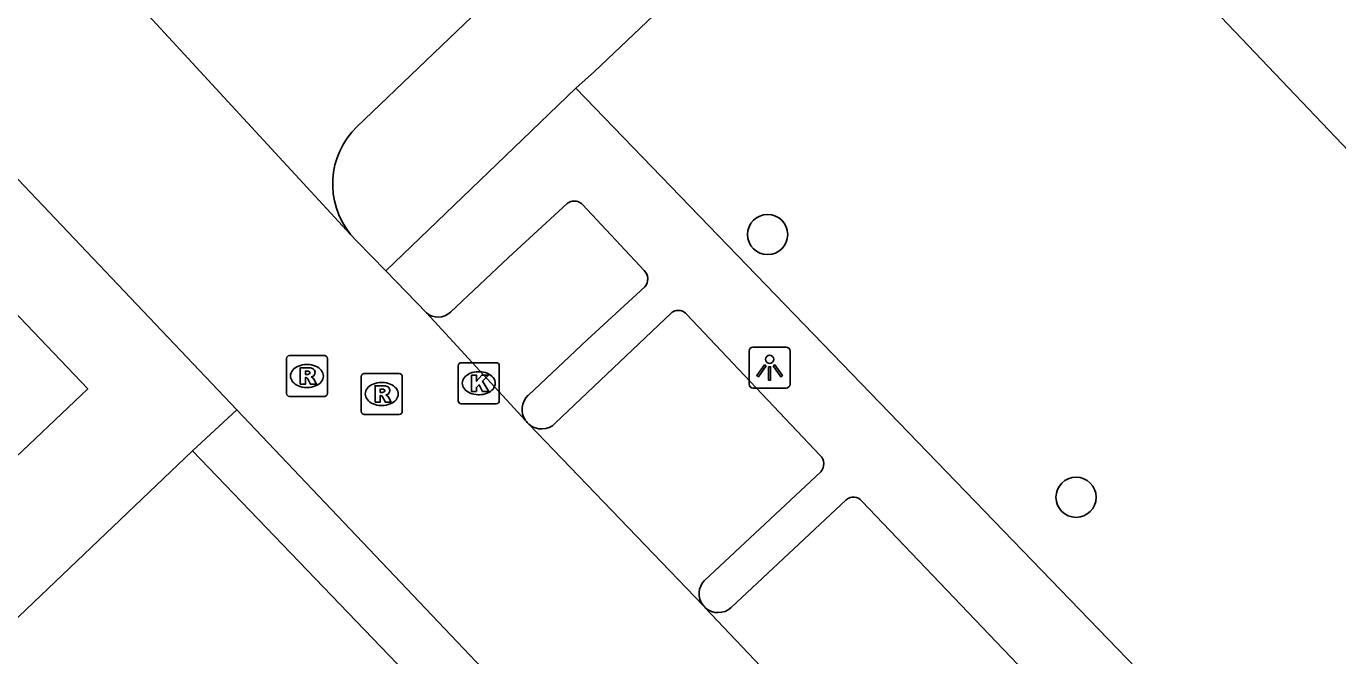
# Model space of a CAD drawing. Extents: x 162532 to 163264, y 381233 to 382042.
# Drawn here: x 163026.77 to 163058.72, y 381460.32 to 381475.64 of the extents above; entities that cross this region are included whole.
import ezdxf

# ---------------------------------------------------------------- set-up
doc = ezdxf.new("R2010")
doc.units = 0
for name, color, linetype in [('IMGEO_Boom', 7, 'Continuous'), ('IMGEO_Groenvoorziening', 7, 'Continuous'), ('IMGEO_Kolk', 7, 'Continuous'), ('IMGEO_Lichtpunt', 7, 'Continuous'), ('IMGEO_Muur', 7, 'Continuous'), ('IMGEO_Pand', 7, 'Continuous'), ('IMGEO_Parkeervlak_open', 7, 'Continuous'), ('IMGEO_Rijbaan_lokaal_open', 7, 'Continuous'), ('IMGEO_Rioolput', 7, 'Continuous'), ('IMGEO_Voetpad_open', 7, 'Continuous')]:
    doc.layers.add(name, color=color, linetype=linetype)

msp = doc.modelspace()

# ---------------------------------------------------------------- linework, layer by layer
at = {"layer": 'IMGEO_Boom'}
for centre in [(163044.832, 381470.574), (163052.345, 381464.176)]:
    msp.add_circle(centre, 0.489, dxfattribs=at)
at = {"layer": 'IMGEO_Groenvoorziening'}
msp.add_lwpolyline([(163076.039, 381437.018), (163040.156, 381474.136)], dxfattribs=at)
at = {"layer": 'IMGEO_Kolk'}
for p, q in [((163037.294, 381466.527), (163037.294, 381467.379)), ((163037.369, 381467.453), (163038.221, 381467.453)), ((163038.295, 381467.379), (163038.295, 381466.527)), ((163037.782, 381467.233), (163037.807, 381467.233)), ((163038.221, 381466.453), (163037.369, 381466.453)), ((163037.805, 381466.673), (163037.78, 381466.673))]:
    msp.add_line(p, q, dxfattribs=at)
for points in [[(163037.294, 381466.527), (163037.294, 381467.379)], [(163037.369, 381467.453), (163038.221, 381467.453)], [(163038.295, 381467.379), (163038.295, 381466.527)], [(163037.615, 381467.153), (163037.738, 381467.153), (163037.738, 381467.002), (163037.868, 381467.153), (163038.032, 381467.153), (163037.886, 381467.002), (163038.039, 381466.753), (163037.887, 381466.753), (163037.802, 381466.917), (163037.738, 381466.85), (163037.738, 381466.753), (163037.615, 381466.753), (163037.615, 381467.153)], [(163038.221, 381466.453), (163037.369, 381466.453)]]:
    msp.add_lwpolyline(points, dxfattribs=at)
for centre, start, end in [((163037.371, 381467.377), 91.552, 178.448), ((163037.371, 381467.377), 91.552, 178.448), ((163038.219, 381467.377), 1.552, 88.448), ((163038.219, 381467.377), 1.552, 88.448), ((163037.371, 381466.529), 181.552, 268.448), ((163037.371, 381466.529), 181.552, 268.448), ((163038.219, 381466.529), 271.552, 358.448), ((163038.219, 381466.529), 271.552, 358.448)]:
    msp.add_arc(centre, 0.0765, start, end, dxfattribs=at)
for centre, major_axis, ratio, start_param, end_param in [((163037.781, 381466.953), (-0.387, 0.002), 0.722429, 4.712389, 7.853982), ((163037.806, 381466.953), (-0.39, 0.002), 0.717154, 1.570796, 4.712389)]:
    msp.add_ellipse(centre, major_axis=major_axis, ratio=ratio, start_param=start_param, end_param=end_param, dxfattribs=at)
at = {"layer": 'IMGEO_Lichtpunt'}
for p, q in [((163044.381, 381467.737), (163044.381, 381466.93)), ((163044.381, 381467.737), (163044.381, 381466.93)), ((163045.283, 381467.832), (163044.475, 381467.832)), ((163045.283, 381467.832), (163044.475, 381467.832)), ((163045.377, 381466.93), (163045.377, 381467.737)), ((163045.377, 381466.93), (163045.377, 381467.737)), ((163044.475, 381466.836), (163045.283, 381466.836)), ((163044.475, 381466.836), (163045.283, 381466.836))]:
    msp.add_line(p, q, dxfattribs=at)
for points in [[(163044.755, 381467.401), (163044.794, 381467.373), (163044.606, 381467.111), (163044.568, 381467.138), (163044.755, 381467.401)], [(163044.857, 381467.353), (163044.904, 381467.353), (163044.904, 381467.031), (163044.857, 381467.031), (163044.857, 381467.353)], [(163044.967, 381467.373), (163045.005, 381467.4), (163045.192, 381467.138), (163045.153, 381467.11), (163044.967, 381467.373)]]:
    msp.add_lwpolyline(points, dxfattribs=at)
msp.add_circle((163044.88, 381467.535), 0.0994, dxfattribs=at)
for centre, start, end in [((163044.475, 381467.737), 90, 180), ((163044.475, 381467.737), 90, 180), ((163045.283, 381467.737), 0, 90), ((163045.283, 381467.737), 0, 90), ((163044.475, 381466.93), 180, 270), ((163044.475, 381466.93), 180, 270), ((163045.283, 381466.93), 270, 0), ((163045.283, 381466.93), 270, 360)]:
    msp.add_arc(centre, 0.0946, start, end, dxfattribs=at)
at = {"layer": 'IMGEO_Muur'}
msp.add_lwpolyline([(163040.612, 381474.54), (163083.008, 381514.758)], dxfattribs=at)
at = {"layer": 'IMGEO_Pand'}
msp.add_lwpolyline([(163053.591, 381478.28), (163075.131, 381498.769), (163074.296, 381499.646), (163079.786, 381504.898), (163080.623, 381504.017), (163086.476, 381509.584), (163093.785, 381501.901), (163087.912, 381496.318), (163089.362, 381494.794), (163083.848, 381489.55), (163082.305, 381491.172), (163060.792, 381470.71), (163053.591, 381478.28)], dxfattribs=at)
at = {"layer": 'IMGEO_Parkeervlak_open'}
for points in [[(163037.105, 381468.684), (163038.52, 381470.014), (163039.947, 381471.326)], [(163040.322, 381471.301), (163041.822, 381469.697)], [(163041.838, 381469.3), (163040.433, 381468.008), (163039.003, 381466.663)], [(163039.66, 381465.978), (163042.479, 381468.659)], [(163042.854, 381468.634), (163046.113, 381465.196)], [(163046.124, 381464.795), (163043.295, 381462.152)], [(163043.942, 381461.491), (163046.748, 381464.115)], [(163047.123, 381464.084), (163051.267, 381459.75), (163056.942, 381453.814), (163057.284, 381453.456)]]:
    msp.add_lwpolyline(points, dxfattribs=at)
for centre, radius, start, end in [((163040.136, 381471.094), 0.299, 102.4986, 129.1434), ((163040.118, 381471.112), 0.278, 42.8467, 99.7364), ((163041.633, 381469.491), 0.28, 317.0447, 47.5711), ((163036.804, 381468.996), 0.433, 228.7979, 313.9392), ((163042.649, 381468.478), 0.248, 100.387, 133.1092), ((163042.655, 381468.467), 0.26, 39.9589, 101.257), ((163039.323, 381466.315), 0.473, 132.6372, 215.2296), ((163039.325, 381466.314), 0.475, 229.5718, 314.8813), ((163045.913, 381464.99), 0.287, 317.2994, 45.8432), ((163046.921, 381463.922), 0.259, 38.7421, 131.8065), ((163043.627, 381461.83), 0.463, 135.8736, 217.9027), ((163043.626, 381461.831), 0.464, 227.6502, 312.8972)]:
    msp.add_arc(centre, radius, start, end, dxfattribs=at)
at = {"layer": 'IMGEO_Rijbaan_lokaal_open'}
for points in [[(163080.234, 381516.245), (163040.064, 381478.212), (163034.829, 381473.198)], [(163034.674, 381470.578), (163029.274, 381476.432)], [(163026.108, 381472.404), (163031.899, 381466.309)], [(163035.531, 381469.687), (163034.832, 381470.407), (163034.674, 381470.578)], [(163036.519, 381468.67), (163035.531, 381469.687)], [(163038.937, 381466.042), (163036.519, 381468.67)], [(163031.899, 381466.309), (163067.48, 381428.86), (163066.405, 381427.84)], [(163043.262, 381461.545), (163039.017, 381465.953)], [(163054.429, 381449.773), (163043.314, 381461.488)]]:
    msp.add_lwpolyline(points, dxfattribs=at)
for centre, radius, start, end in [((163036.175, 381471.804), 1.938, 133.9847, 219.244), ((163039.37, 381466.351), 0.532, 215.4972, 228.4061), ((163043.602, 381461.803), 0.426, 217.1792, 227.568)]:
    msp.add_arc(centre, radius, start, end, dxfattribs=at)
at = {"layer": 'IMGEO_Rioolput'}
for p, q in [((163033.11, 381466.703), (163033.11, 381467.555)), ((163033.185, 381467.629), (163034.037, 381467.629)), ((163033.598, 381467.409), (163033.623, 381467.409)), ((163034.111, 381467.555), (163034.111, 381466.703)), ((163034.931, 381466.265), (163034.931, 381467.117)), ((163035.006, 381467.191), (163035.858, 381467.191)), ((163035.932, 381467.117), (163035.932, 381466.265)), ((163033.621, 381466.849), (163033.596, 381466.849)), ((163035.419, 381466.971), (163035.444, 381466.971)), ((163034.037, 381466.629), (163033.185, 381466.629)), ((163035.442, 381466.411), (163035.417, 381466.411)), ((163035.858, 381466.191), (163035.006, 381466.191))]:
    msp.add_line(p, q, dxfattribs=at)
for points in [[(163033.11, 381466.703), (163033.11, 381467.555)], [(163033.185, 381467.629), (163034.037, 381467.629)], [(163033.699, 381467.327), (163033.447, 381467.329), (163033.447, 381466.929)], [(163034.111, 381467.555), (163034.111, 381466.703)], [(163033.447, 381466.929), (163033.571, 381466.929), (163033.571, 381467.091), (163033.582, 381467.091)], [(163033.625, 381467.248), (163033.571, 381467.248), (163033.571, 381467.167)], [(163033.571, 381467.167), (163033.623, 381467.167)], [(163033.629, 381467.062), (163033.7, 381466.929), (163033.84, 381466.929), (163033.775, 381467.055)], [(163034.931, 381466.265), (163034.931, 381467.117)], [(163035.006, 381467.191), (163035.858, 381467.191)], [(163035.932, 381467.117), (163035.932, 381466.265)], [(163035.52, 381466.889), (163035.268, 381466.891), (163035.268, 381466.491)], [(163035.446, 381466.81), (163035.392, 381466.81), (163035.392, 381466.729)], [(163035.392, 381466.729), (163035.444, 381466.729)], [(163034.037, 381466.629), (163033.185, 381466.629)], [(163035.268, 381466.491), (163035.392, 381466.491), (163035.392, 381466.653), (163035.403, 381466.653)], [(163035.45, 381466.624), (163035.521, 381466.491), (163035.661, 381466.491), (163035.596, 381466.617)], [(163035.858, 381466.191), (163035.006, 381466.191)]]:
    msp.add_lwpolyline(points, dxfattribs=at)
for centre, radius, start, end in [((163033.187, 381467.553), 0.0765, 91.552, 178.448), ((163033.187, 381467.553), 0.0765, 91.552, 178.448), ((163033.698, 381467.217), 0.109, 350.3612, 89.416), ((163034.035, 381467.553), 0.0765, 1.552, 88.448), ((163034.035, 381467.553), 0.0765, 1.552, 88.448), ((163033.581, 381467.038), 0.0533, 26.0293, 88.6989), ((163033.607, 381467.356), 0.19, 274.7715, 282.9687), ((163033.631, 381467.152), 0.0964, 77.0061, 93.1865), ((163033.645, 381467.209), 0.0378, 276.6634, 79.6772), ((163033.696, 381467.217), 0.112, 277.5842, 350.9817), ((163033.68, 381467.002), 0.108, 29.5134, 73.7905), ((163035.008, 381467.115), 0.0765, 91.552, 178.448), ((163035.008, 381467.115), 0.0765, 91.552, 178.448), ((163035.856, 381467.115), 0.0765, 1.552, 88.448), ((163035.856, 381467.115), 0.0765, 1.552, 88.448), ((163033.187, 381466.705), 0.0765, 181.552, 268.448), ((163033.187, 381466.705), 0.0765, 181.552, 268.448), ((163034.035, 381466.705), 0.0765, 271.552, 358.448), ((163034.035, 381466.705), 0.0765, 271.552, 358.448), ((163035.428, 381466.918), 0.19, 274.7715, 282.9687), ((163035.452, 381466.714), 0.0964, 77.0061, 93.1865), ((163035.466, 381466.771), 0.0378, 276.6634, 79.6772), ((163035.519, 381466.779), 0.109, 350.3612, 89.416), ((163035.517, 381466.779), 0.112, 277.5842, 350.9817), ((163035.402, 381466.6), 0.0533, 26.0293, 88.6989), ((163035.501, 381466.564), 0.108, 29.5134, 73.7905), ((163035.008, 381466.267), 0.0765, 181.552, 268.448), ((163035.008, 381466.267), 0.0765, 181.552, 268.448), ((163035.856, 381466.267), 0.0765, 271.552, 358.448), ((163035.856, 381466.267), 0.0765, 271.552, 358.448)]:
    msp.add_arc(centre, radius, start, end, dxfattribs=at)
for centre, major_axis, ratio, start_param, end_param in [((163033.597, 381467.129), (-0.387, 0.002), 0.722429, 4.712389, 7.853982), ((163033.622, 381467.129), (-0.39, 0.002), 0.717154, 1.570796, 4.712389), ((163035.418, 381466.691), (-0.387, 0.002), 0.722429, 4.712389, 7.853982), ((163035.443, 381466.691), (-0.39, 0.002), 0.717154, 1.570796, 4.712389)]:
    msp.add_ellipse(centre, major_axis=major_axis, ratio=ratio, start_param=start_param, end_param=end_param, dxfattribs=at)
at = {"layer": 'IMGEO_Voetpad_open'}
for points in [[(163040.156, 381474.136), (163040.612, 381474.54), (163083.008, 381514.758)], [(163040.156, 381474.136), (163038.857, 381472.887), (163035.531, 381469.687)], [(163026.204, 381464.849), (163028.27, 381466.813), (163024.456, 381470.813)], [(163031.899, 381466.309), (163030.823, 381465.305)], [(163030.823, 381465.305), (163002.988, 381438.773)], [(163035.736, 381460.052), (163035.81, 381460.122), (163030.823, 381465.305)]]:
    msp.add_lwpolyline(points, dxfattribs=at)

doc.saveas('drawing.dxf')
